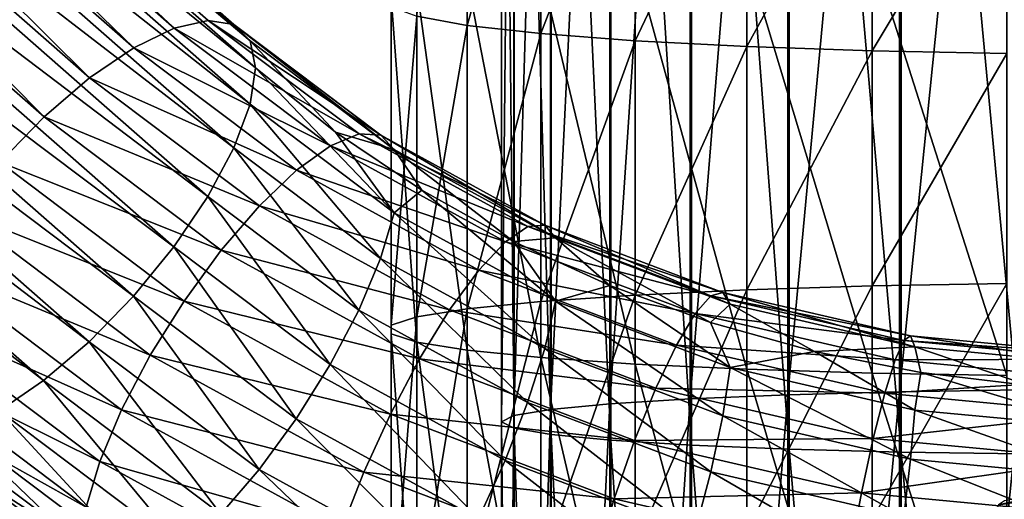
# Model space of a CAD drawing. Header units: metres. Extents: x -80 to 80, y -455 to 95.
# Tile 284 of 656: x -14.85 to -1.87, y -209.48 to -203.15. Entities that reach past the tile are written whole.
import ezdxf

# ---------------------------------------------------------------- set-up
doc = ezdxf.new("R2010")
doc.units = ezdxf.units.M
for name, color, linetype in [('solid_501010_K_01', 7, 'CONTINUOUS'), ('solid_501010_k_02', 7, 'CONTINUOUS'), ('solid_501010_k_02_01', 7, 'CONTINUOUS')]:
    doc.layers.add(name, color=color, linetype=linetype)

msp = doc.modelspace()

# ---------------------------------------------------------------- linework, layer by layer
at = {"layer": 'solid_501010_K_01'}
for points in [[(0.860863, -208.93808, 1157.96814), (-1.945681, -209.548508, 1157.825562), (0.894365, -209.137146, 1158.598633)], [(-1.867601, -209.495331, 1157.166992), (-1.945681, -209.548508, 1157.825562), (0.860863, -208.93808, 1157.96814)], [(0.894365, -209.137146, 1158.598633), (-2.021401, -209.749023, 1158.451904), (0.924717, -209.481461, 1159.156616)], [(-1.945681, -209.548508, 1157.825562), (-2.021401, -209.749023, 1158.451904), (0.894365, -209.137146, 1158.598633)]]:
    msp.add_3dface(points, dxfattribs=at)
at = {"layer": 'solid_501010_k_02'}
for points in [[(-8.499992, -192.035004, 1140.002075), (-8.33406, -208.538681, 1141.146606), (-8.33406, -191.984543, 1141.661255)], [(-8.499992, -192.035004, 1140.002075), (-8.499992, -208.454605, 1139.488647), (-8.33406, -208.538681, 1141.146606)], [(-8.338623, -192.08548, 1138.342285), (-8.499992, -208.454605, 1139.488647), (-8.499992, -192.035004, 1140.002075)], [(-8.338623, -192.08548, 1138.342285), (-8.338623, -208.370499, 1137.830322), (-8.499992, -208.454605, 1139.488647)], [(-7.856166, -192.134033, 1136.746094), (-8.338623, -208.370499, 1137.830322), (-8.338623, -192.08548, 1138.342285)], [(-7.856166, -192.134033, 1136.746094), (-7.856166, -208.289612, 1136.235352), (-8.338623, -208.370499, 1137.830322)], [(-21.249035, -195.866623, 615.958862), (-20.799526, -195.762177, 616.665222), (-12.815799, -203.26181, 611.693665)], [(-20.799526, -195.762177, 616.665222), (-12.366661, -203.158615, 612.401489), (-12.815799, -203.26181, 611.693665)], [(-20.799526, -195.762177, 616.665222), (-20.458382, -195.817795, 617.434937), (-12.366661, -203.158615, 612.401489)], [(-21.780785, -196.125046, 615.356873), (-21.249035, -195.866623, 615.958862), (-13.34757, -203.519394, 611.09021)], [(-21.249035, -195.866623, 615.958862), (-12.815799, -203.26181, 611.693665), (-13.34757, -203.519394, 611.09021)], [(-20.458382, -195.817795, 617.434937), (-12.029105, -203.214447, 613.16449), (-12.366661, -203.158615, 612.401489)], [(-20.458382, -195.817795, 617.434937), (-20.245428, -196.030243, 618.223267), (-12.029105, -203.214447, 613.16449)], [(-22.363873, -196.522461, 614.894287), (-21.780785, -196.125046, 615.356873), (-13.931012, -203.916351, 610.626099)], [(-21.780785, -196.125046, 615.356873), (-13.34757, -203.519394, 611.09021), (-13.931012, -203.916351, 610.626099)], [(-20.245428, -196.030243, 618.223267), (-11.816152, -203.42691, 613.95282), (-12.026314, -203.21582, 613.172363)], [(-20.245428, -196.030243, 618.223267), (-20.17304, -196.387177, 618.984375), (-11.816152, -203.42691, 613.95282)], [(-20.245428, -196.030243, 618.223267), (-12.026314, -203.21582, 613.172363), (-12.029105, -203.214447, 613.16449)], [(-20.17304, -196.387177, 618.984375), (-20.245428, -196.867859, 619.674011), (-11.743765, -203.783844, 614.713928)], [(-20.17304, -196.387177, 618.984375), (-11.743765, -203.783844, 614.713928), (-11.814575, -203.430069, 613.961365)], [(-20.17304, -196.387177, 618.984375), (-11.814575, -203.430069, 613.961365), (-11.816152, -203.42691, 613.95282)], [(-22.964411, -197.035736, 614.5979), (-22.363873, -196.522461, 614.894287), (-14.532147, -204.429581, 610.328491)], [(-22.363873, -196.522461, 614.894287), (-13.931012, -203.916351, 610.626099), (-14.532147, -204.429581, 610.328491)], [(-20.245428, -196.867859, 619.674011), (-20.458382, -197.444336, 620.252197), (-11.816152, -204.264511, 615.403564)], [(-20.245428, -196.867859, 619.674011), (-11.816152, -204.264511, 615.403564), (-11.743765, -203.783844, 614.713928)], [(-22.964411, -197.035736, 614.5979), (-14.532147, -204.429581, 610.328491), (-15.115971, -205.029205, 610.214661)], [(-20.458382, -197.444336, 620.252197), (-20.799526, -198.083115, 620.685181), (-12.029386, -204.841599, 615.982239)], [(-20.458382, -197.444336, 620.252197), (-12.029386, -204.841599, 615.982239), (-11.816152, -204.264511, 615.403564)], [(-20.799526, -198.083115, 620.685181), (-21.249035, -198.74707, 620.947937), (-12.371049, -205.481079, 616.415405)], [(-20.799526, -198.083115, 620.685181), (-12.371049, -205.481079, 616.415405), (-12.029386, -204.841599, 615.982239)], [(-21.249035, -198.74707, 620.947937), (-21.780785, -199.397614, 621.025085), (-12.821246, -206.145706, 616.677979)], [(-21.249035, -198.74707, 620.947937), (-12.821246, -206.145706, 616.677979), (-12.371049, -205.481079, 616.415405)], [(-21.780785, -199.397614, 621.025085), (-22.363873, -199.996933, 620.912231), (-13.353762, -206.796783, 616.754578)], [(-21.780785, -199.397614, 621.025085), (-13.353762, -206.796783, 616.754578), (-12.821246, -206.145706, 616.677979)], [(-8.951632, -203.224106, 224.847977), (-9.618257, -203.104752, 226.56459), (-8.951632, -199.520798, 224.345215)], [(-22.363873, -199.996933, 620.912231), (-22.964411, -200.510223, 620.615906), (-13.937586, -207.396393, 616.640747)], [(-22.363873, -199.996933, 620.912231), (-13.937586, -207.396393, 616.640747), (-13.353762, -206.796783, 616.754578)], [(-22.964411, -200.510223, 620.615906), (-23.547499, -200.907623, 620.15332), (-14.538721, -207.909637, 616.34314)], [(-22.964411, -200.510223, 620.615906), (-14.538721, -207.909637, 616.34314), (-13.937586, -207.396393, 616.640747)], [(-23.547499, -200.907623, 620.15332), (-15.122162, -208.306595, 615.879089), (-14.538721, -207.909637, 616.34314)], [(-7.980172, -207.606857, 235.326416), (-7.980172, -202.496918, 235.306458), (-8.951632, -202.605743, 233.741272)], [(-8.951632, -207.510254, 233.760422), (-8.951632, -202.605743, 233.741272), (-9.618257, -202.725098, 232.024658)], [(-8.951632, -207.510254, 233.760422), (-7.980172, -207.606857, 235.326416), (-8.951632, -202.605743, 233.741272)], [(-9.618257, -207.404312, 232.042938), (-9.618257, -202.725098, 232.024658), (-9.957342, -202.850922, 230.215088)], [(-9.618257, -207.404312, 232.042938), (-8.951632, -207.510254, 233.760422), (-9.618257, -202.725098, 232.024658)], [(-9.957342, -207.292618, 230.232437), (-9.957342, -202.850922, 230.215088), (-9.957342, -202.978928, 228.374161)], [(-9.957342, -207.292618, 230.232437), (-9.618257, -207.404312, 232.042938), (-9.957342, -202.850922, 230.215088)], [(-9.957342, -207.179001, 228.390564), (-9.957342, -202.978928, 228.374161), (-9.618257, -203.104752, 226.56459)], [(-9.957342, -207.179001, 228.390564), (-9.957342, -207.292618, 230.232437), (-9.957342, -202.978928, 228.374161)], [(-12.815799, -203.26181, 611.693665), (-12.366661, -203.158615, 612.401489), (-10.379287, -204.656296, 611.536804)], [(-12.366661, -203.158615, 612.401489), (-12.029105, -203.214447, 613.16449), (-10.093635, -204.672272, 612.331482)], [(-10.379287, -204.656296, 611.536804), (-12.366661, -203.158615, 612.401489), (-10.093635, -204.672272, 612.331482)], [(-9.618257, -207.067307, 226.580063), (-9.957342, -207.179001, 228.390564), (-9.618257, -203.104752, 226.56459)], [(-9.618257, -207.067307, 226.580063), (-9.618257, -203.104752, 226.56459), (-8.951632, -203.224106, 224.847977)], [(-13.34757, -203.519394, 611.09021), (-12.815799, -203.26181, 611.693665), (-10.756246, -204.813889, 610.797607)], [(-10.756246, -204.813889, 610.797607), (-12.815799, -203.26181, 611.693665), (-10.379287, -204.656296, 611.536804)], [(-12.029105, -203.214447, 613.16449), (-12.026314, -203.21582, 613.172363), (-10.093635, -204.672272, 612.331482)], [(-12.026314, -203.21582, 613.172363), (-11.816152, -203.42691, 613.95282), (-9.915923, -204.860901, 613.135315)], [(-10.093635, -204.672272, 612.331482), (-12.026314, -203.21582, 613.172363), (-9.915923, -204.860901, 613.135315)], [(-8.951632, -206.961365, 224.862579), (-9.618257, -207.067307, 226.580063), (-8.951632, -203.224106, 224.847977)], [(-11.816152, -203.42691, 613.95282), (-11.814575, -203.430069, 613.961365), (-9.915923, -204.860901, 613.135315)], [(-13.931012, -203.916351, 610.626099), (-13.34757, -203.519394, 611.09021), (-11.202559, -205.135864, 610.156921)], [(-11.202559, -205.135864, 610.156921), (-13.34757, -203.519394, 611.09021), (-10.756246, -204.813889, 610.797607)], [(-11.814575, -203.430069, 613.961365), (-11.743765, -203.783844, 614.713928), (-10.688919, -204.63205, 614.224182)], [(-9.915923, -204.860901, 613.135315), (-11.814575, -203.430069, 613.961365), (-10.688919, -204.63205, 614.224182)], [(-11.743765, -203.783844, 614.713928), (-11.816152, -204.264511, 615.403564), (-9.917247, -205.695511, 614.577393)], [(-10.688919, -204.63205, 614.224182), (-11.743765, -203.783844, 614.713928), (-9.917247, -205.695511, 614.577393)], [(-14.532147, -204.429581, 610.328491), (-13.931012, -203.916351, 610.626099), (-11.69224, -205.603485, 609.652039)], [(-11.69224, -205.603485, 609.652039), (-13.931012, -203.916351, 610.626099), (-11.202559, -205.135864, 610.156921)], [(-11.816152, -204.264511, 615.403564), (-12.029386, -204.841599, 615.982239), (-10.096212, -206.298431, 615.141113)], [(-9.917247, -205.695511, 614.577393), (-11.816152, -204.264511, 615.403564), (-10.096212, -206.298431, 615.141113)], [(-15.115971, -205.029205, 610.214661), (-14.532147, -204.429581, 610.328491), (-12.19677, -206.189514, 609.312378)], [(-12.19677, -206.189514, 609.312378), (-14.532147, -204.429581, 610.328491), (-11.69224, -205.603485, 609.652039)], [(-10.756246, -204.813889, 610.797607), (-10.379287, -204.656296, 611.536804), (-8.1533, -205.876556, 610.832275)], [(-9.552724, -205.397415, 613.782288), (-10.688919, -204.63205, 614.224182), (-9.917247, -205.695511, 614.577393)], [(-9.915923, -204.860901, 613.135315), (-10.688919, -204.63205, 614.224182), (-9.552724, -205.397415, 613.782288)], [(-12.029386, -204.841599, 615.982239), (-12.371049, -205.481079, 616.415405), (-10.382969, -206.979294, 615.550415)], [(-10.096212, -206.298431, 615.141113), (-12.029386, -204.841599, 615.982239), (-10.382969, -206.979294, 615.550415)], [(-11.202559, -205.135864, 610.156921), (-10.756246, -204.813889, 610.797607), (-8.449415, -206.078461, 610.067505)], [(-8.449415, -206.078461, 610.067505), (-10.756246, -204.813889, 610.797607), (-8.1533, -205.876556, 610.832275)], [(-9.915923, -204.860901, 613.135315), (-9.552724, -205.397415, 613.782288), (-8.343827, -206.074112, 613.391602)], [(-7.789312, -206.026672, 612.462219), (-9.915923, -204.860901, 613.135315), (-8.343827, -206.074112, 613.391602)], [(-15.648486, -205.680283, 610.29126), (-15.115971, -205.029205, 610.214661), (-12.686771, -206.859833, 609.157776)], [(-12.686771, -206.859833, 609.157776), (-15.115971, -205.029205, 610.214661), (-12.19677, -206.189514, 609.312378)], [(-11.69224, -205.603485, 609.652039), (-11.202559, -205.135864, 610.156921), (-8.800011, -206.452911, 609.396484)], [(-8.800011, -206.452911, 609.396484), (-11.202559, -205.135864, 610.156921), (-8.449415, -206.078461, 610.067505)], [(-12.371049, -205.481079, 616.415405), (-12.821246, -206.145706, 616.677979), (-10.760818, -207.698441, 615.781494)], [(-10.382969, -206.979294, 615.550415), (-12.371049, -205.481079, 616.415405), (-10.760818, -207.698441, 615.781494)], [(-12.19677, -206.189514, 609.312378), (-11.69224, -205.603485, 609.652039), (-9.184671, -206.978104, 608.858398)], [(-9.184671, -206.978104, 608.858398), (-11.69224, -205.603485, 609.652039), (-8.800011, -206.452911, 609.396484)], [(-16.098684, -206.34491, 610.553833), (-15.648486, -205.680283, 610.29126), (-13.133709, -207.575409, 609.197144)], [(-13.133709, -207.575409, 609.197144), (-15.648486, -205.680283, 610.29126), (-12.686771, -206.859833, 609.157776)], [(-12.821246, -206.145706, 616.677979), (-13.353762, -206.796783, 616.754578), (-11.207756, -208.414017, 615.820862)], [(-10.760818, -207.698441, 615.781494), (-12.821246, -206.145706, 616.677979), (-11.207756, -208.414017, 615.820862)], [(-12.686771, -206.859833, 609.157776), (-12.19677, -206.189514, 609.312378), (-9.580998, -207.623459, 608.484497)], [(-9.580998, -207.623459, 608.484497), (-12.19677, -206.189514, 609.312378), (-9.184671, -206.978104, 608.858398)], [(-16.440348, -206.98439, 610.987061), (-16.098684, -206.34491, 610.553833), (-13.511558, -208.294556, 609.428162)], [(-13.511558, -208.294556, 609.428162), (-16.098684, -206.34491, 610.553833), (-13.133709, -207.575409, 609.197144)], [(-10.096212, -206.298431, 615.141113), (-10.382969, -206.979294, 615.550415), (-8.156193, -208.199982, 614.845703)], [(-7.930935, -207.485413, 614.455811), (-10.096212, -206.298431, 615.141113), (-8.156193, -208.199982, 614.845703)], [(-13.353762, -206.796783, 616.754578), (-13.937586, -207.396393, 616.640747), (-11.697757, -209.084335, 615.666199)], [(-11.207756, -208.414017, 615.820862), (-13.353762, -206.796783, 616.754578), (-11.697757, -209.084335, 615.666199)], [(-13.133709, -207.575409, 609.197144), (-12.686771, -206.859833, 609.157776), (-9.965912, -208.351379, 608.296631)], [(-9.965912, -208.351379, 608.296631), (-12.686771, -206.859833, 609.157776), (-9.580998, -207.623459, 608.484497)], [(-16.653582, -207.561478, 611.565674), (-16.440348, -206.98439, 610.987061), (-13.798314, -208.975418, 609.837524)], [(-13.798314, -208.975418, 609.837524), (-16.440348, -206.98439, 610.987061), (-13.511558, -208.294556, 609.428162)], [(-10.382969, -206.979294, 615.550415), (-10.760818, -207.698441, 615.781494), (-8.453007, -208.963547, 615.051086)], [(-8.156193, -208.199982, 614.845703), (-10.382969, -206.979294, 615.550415), (-8.453007, -208.963547, 615.051086)], [(-9.618257, -210.997925, 226.077667), (-9.618257, -207.067307, 226.580063), (-8.951632, -206.961365, 224.862579)], [(-8.951632, -210.668488, 224.388748), (-9.618257, -210.997925, 226.077667), (-8.951632, -206.961365, 224.862579)], [(-9.957342, -211.345215, 227.858063), (-9.957342, -207.179001, 228.390564), (-9.618257, -207.067307, 226.580063)], [(-9.618257, -210.997925, 226.077667), (-9.957342, -211.345215, 227.858063), (-9.618257, -207.067307, 226.580063)], [(-9.957342, -211.698502, 229.669296), (-9.957342, -207.292618, 230.232437), (-9.957342, -207.179001, 228.390564)], [(-9.957342, -211.345215, 227.858063), (-9.957342, -211.698502, 229.669296), (-9.957342, -207.179001, 228.390564)], [(-9.618257, -212.045792, 231.449692), (-9.618257, -207.404312, 232.042938), (-9.957342, -207.292618, 230.232437)], [(-9.957342, -211.698502, 229.669296), (-9.618257, -212.045792, 231.449692), (-9.957342, -207.292618, 230.232437)], [(-13.937586, -207.396393, 616.640747), (-14.538721, -207.909637, 616.34314), (-12.202288, -209.670364, 615.326599)], [(-11.697757, -209.084335, 615.666199), (-13.937586, -207.396393, 616.640747), (-12.202288, -209.670364, 615.326599)], [(-8.951632, -212.375229, 233.138611), (-8.951632, -207.510254, 233.760422), (-9.618257, -207.404312, 232.042938)], [(-9.618257, -212.045792, 231.449692), (-8.951632, -212.375229, 233.138611), (-9.618257, -207.404312, 232.042938)], [(-13.977281, -209.578339, 610.401245), (-16.725967, -208.042145, 612.255371), (-16.653582, -207.561478, 611.565674)], [(-13.977281, -209.578339, 610.401245), (-16.653582, -207.561478, 611.565674), (-13.798314, -208.975418, 609.837524)], [(-13.511558, -208.294556, 609.428162), (-13.133709, -207.575409, 609.197144), (-10.316998, -209.119492, 608.305664)], [(-10.316998, -209.119492, 608.305664), (-13.133709, -207.575409, 609.197144), (-9.965912, -208.351379, 608.296631)], [(-7.980172, -212.675613, 234.678543), (-7.980172, -207.606857, 235.326416), (-8.951632, -207.510254, 233.760422)], [(-8.951632, -212.375229, 233.138611), (-7.980172, -212.675613, 234.678543), (-8.951632, -207.510254, 233.760422)], [(-10.760818, -207.698441, 615.781494), (-11.207756, -208.414017, 615.820862), (-8.804092, -209.731659, 615.06012)], [(-8.453007, -208.963547, 615.051086), (-10.760818, -207.698441, 615.781494), (-8.804092, -209.731659, 615.06012)], [(-14.538721, -207.909637, 616.34314), (-15.122162, -208.306595, 615.879089), (-12.691967, -210.137985, 614.821716)], [(-12.202288, -209.670364, 615.326599), (-14.538721, -207.909637, 616.34314), (-12.691967, -210.137985, 614.821716)], [(-16.655157, -208.39592, 613.007874), (-16.725967, -208.042145, 612.255371), (-13.90769, -210.151245, 611.037659)], [(-13.977281, -209.578339, 610.401245), (-13.90769, -210.151245, 611.037659), (-16.725967, -208.042145, 612.255371)], [(-15.122162, -208.306595, 615.879089), (-15.653934, -208.564178, 615.275574), (-13.138281, -210.459961, 614.18103)], [(-12.691967, -210.137985, 614.821716), (-15.122162, -208.306595, 615.879089), (-13.138281, -210.459961, 614.18103)], [(-13.798314, -208.975418, 609.837524), (-13.511558, -208.294556, 609.428162), (-10.613811, -209.883072, 608.511047)], [(-10.613811, -209.883072, 608.511047), (-13.511558, -208.294556, 609.428162), (-10.316998, -209.119492, 608.305664)], [(-7.856166, -208.289612, 1136.235352), (-8.338623, -224.558563, 1135.983398), (-8.338623, -208.370499, 1137.830322)], [(-7.856166, -208.289612, 1136.235352), (-7.856166, -224.34877, 1134.400269), (-8.338623, -224.558563, 1135.983398)], [(-13.978603, -210.412949, 611.843323), (-16.655157, -208.39592, 613.007874), (-13.90769, -210.151245, 611.037659)], [(-16.653582, -208.399078, 613.016479), (-16.655157, -208.39592, 613.007874), (-13.978603, -210.412949, 611.843323)], [(-16.443419, -208.610168, 613.796936), (-16.653582, -208.399078, 613.016479), (-13.978603, -210.412949, 611.843323)], [(-11.207756, -208.414017, 615.820862), (-11.697757, -209.084335, 615.666199), (-9.189006, -210.459595, 614.872192)], [(-8.804092, -209.731659, 615.06012), (-11.207756, -208.414017, 615.820862), (-9.189006, -210.459595, 614.872192)], [(-8.338623, -208.370499, 1137.830322), (-8.499992, -224.776688, 1137.629639), (-8.499992, -208.454605, 1139.488647)], [(-8.338623, -208.370499, 1137.830322), (-8.338623, -224.558563, 1135.983398), (-8.499992, -224.776688, 1137.629639)], [(-8.499992, -208.454605, 1139.488647), (-8.33406, -224.994766, 1139.275391), (-8.33406, -208.538681, 1141.146606)], [(-8.499992, -208.454605, 1139.488647), (-8.499992, -224.776688, 1137.629639), (-8.33406, -224.994766, 1139.275391)], [(-13.800892, -210.601578, 612.647156), (-16.443419, -208.610168, 613.796936), (-13.978603, -210.412949, 611.843323)], [(-16.103071, -208.667374, 614.56781), (-16.443419, -208.610168, 613.796936), (-13.800892, -210.601578, 612.647156)], [(-15.653934, -208.564178, 615.275574), (-16.103071, -208.667374, 614.56781), (-13.51524, -210.617554, 613.441833)], [(-13.138281, -210.459961, 614.18103), (-15.653934, -208.564178, 615.275574), (-13.51524, -210.617554, 613.441833)], [(-13.51524, -210.617554, 613.441833), (-16.103071, -208.667374, 614.56781), (-13.800892, -210.601578, 612.647156)], [(-13.977281, -209.578339, 610.401245), (-13.798314, -208.975418, 609.837524), (-10.839068, -210.597641, 608.90094)], [(-10.839068, -210.597641, 608.90094), (-13.798314, -208.975418, 609.837524), (-10.613811, -209.883072, 608.511047)], [(-11.697757, -209.084335, 615.666199), (-12.202288, -209.670364, 615.326599), (-9.585332, -211.104935, 614.498352)], [(-9.189006, -210.459595, 614.872192), (-11.697757, -209.084335, 615.666199), (-9.585332, -211.104935, 614.498352)]]:
    msp.add_3dface(points, dxfattribs=at)
at = {"layer": 'solid_501010_k_02_01'}
for points in [[(-7.058206, -191.891357, 1144.725342), (-5.997412, -208.759155, 1145.494019), (-5.997412, -191.852219, 1146.012207)], [(-5.997412, -191.852219, 1146.012207), (-4.705681, -208.812622, 1146.548096), (-4.705681, -191.820145, 1147.067139)], [(-5.997412, -191.852219, 1146.012207), (-5.997412, -208.759155, 1145.494019), (-4.705681, -208.812622, 1146.548096)], [(-4.705681, -191.820145, 1147.067139), (-3.232754, -208.852264, 1147.329956), (-3.232754, -191.796341, 1147.849609)], [(-4.705681, -191.820145, 1147.067139), (-4.705681, -208.812622, 1146.548096), (-3.232754, -208.852264, 1147.329956)], [(-3.232754, -191.796341, 1147.849609), (-1.635345, -208.876587, 1147.809448), (-1.635345, -191.781754, 1148.329346)], [(-3.232754, -191.796341, 1147.849609), (-3.232754, -208.852264, 1147.329956), (-1.635345, -208.876587, 1147.809448)], [(-8.33406, -191.984543, 1141.661255), (-7.847216, -208.619507, 1142.740234), (-7.847216, -191.936035, 1143.256226)], [(-8.33406, -191.984543, 1141.661255), (-8.33406, -208.538681, 1141.146606), (-7.847216, -208.619507, 1142.740234)], [(-7.847216, -191.936035, 1143.256226), (-7.058206, -208.693954, 1144.208252), (-7.058206, -191.891357, 1144.725342)], [(-7.847216, -191.936035, 1143.256226), (-7.847216, -208.619507, 1142.740234), (-7.058206, -208.693954, 1144.208252)], [(-7.058206, -191.891357, 1144.725342), (-7.058206, -208.693954, 1144.208252), (-5.997412, -208.759155, 1145.494019)], [(-7.071198, -192.178787, 1135.274658), (-7.856166, -208.289612, 1136.235352), (-7.856166, -192.134033, 1136.746094)], [(-7.071198, -192.178787, 1135.274658), (-7.071198, -208.215073, 1134.765137), (-7.856166, -208.289612, 1136.235352)], [(-6.013947, -192.218018, 1133.984985), (-7.071198, -208.215073, 1134.765137), (-7.071198, -192.178787, 1135.274658)], [(-6.013947, -192.218018, 1133.984985), (-6.013947, -208.149719, 1133.47644), (-7.071198, -208.215073, 1134.765137)], [(-4.725122, -192.250214, 1132.926392), (-6.013947, -208.149719, 1133.47644), (-6.013947, -192.218018, 1133.984985)], [(-4.725122, -192.250214, 1132.926392), (-4.725122, -208.096085, 1132.418701), (-6.013947, -208.149719, 1133.47644)], [(-3.254351, -192.274139, 1132.139893), (-4.725122, -208.096085, 1132.418701), (-4.725122, -192.250214, 1132.926392)], [(-3.254351, -192.274139, 1132.139893), (-3.254351, -208.056229, 1131.632813), (-4.725122, -208.096085, 1132.418701)], [(-1.658268, -192.288879, 1131.65564), (-3.254351, -208.056229, 1131.632813), (-3.254351, -192.274139, 1132.139893)], [(-1.658268, -192.288879, 1131.65564), (-1.658268, -208.031708, 1131.149048), (-3.254351, -208.056229, 1131.632813)], [(-8.951632, -203.224106, 224.847977), (-8.951632, -199.520798, 224.345215), (-7.980172, -199.833206, 222.807663)], [(-7.980172, -203.332947, 223.282791), (-8.951632, -203.224106, 224.847977), (-7.980172, -199.833206, 222.807663)], [(-7.980172, -203.332947, 223.282791), (-7.980172, -199.833206, 222.807663), (-6.736957, -200.104736, 221.471237)], [(-6.736957, -203.427536, 221.922333), (-7.980172, -203.332947, 223.282791), (-6.736957, -200.104736, 221.471237)], [(-6.736957, -203.427536, 221.922333), (-6.736957, -200.104736, 221.471237), (-5.264322, -200.326172, 220.381409)], [(-5.264322, -203.504684, 220.812927), (-6.736957, -203.427536, 221.922333), (-5.264322, -200.326172, 220.381409)], [(-5.264322, -203.504684, 220.812927), (-5.264322, -200.326172, 220.381409), (-3.612417, -200.489944, 219.575333)], [(-3.612417, -203.561737, 219.992355), (-5.264322, -203.504684, 220.812927), (-3.612417, -200.489944, 219.575333)], [(-3.612417, -203.561737, 219.992355), (-3.612417, -200.489944, 219.575333), (-1.837495, -200.5905, 219.080444)], [(-1.837495, -203.596756, 219.488571), (-3.612417, -203.561737, 219.992355), (-1.837495, -200.5905, 219.080444)], [(-1.837495, -207.841034, 239.122574), (-1.837495, -202.233093, 239.100677), (-3.612417, -202.268127, 238.596893)], [(-5.264322, -207.759293, 237.797546), (-5.264322, -202.32518, 237.776321), (-6.736957, -202.402313, 236.666916)], [(-3.612417, -207.809952, 238.61853), (-3.612417, -202.268127, 238.596893), (-5.264322, -202.32518, 237.776321)], [(-5.264322, -207.759293, 237.797546), (-3.612417, -207.809952, 238.61853), (-5.264322, -202.32518, 237.776321)], [(-3.612417, -207.809952, 238.61853), (-1.837495, -207.841034, 239.122574), (-3.612417, -202.268127, 238.596893)], [(-6.736957, -207.690826, 236.687561), (-6.736957, -202.402313, 236.666916), (-7.980172, -202.496918, 235.306458)], [(-7.980172, -207.606857, 235.326416), (-6.736957, -207.690826, 236.687561), (-7.980172, -202.496918, 235.306458)], [(-6.736957, -207.690826, 236.687561), (-5.264322, -207.759293, 237.797546), (-6.736957, -202.402313, 236.666916)], [(-8.951632, -206.961365, 224.862579), (-8.951632, -203.224106, 224.847977), (-7.980172, -203.332947, 223.282791)], [(-7.980172, -206.864761, 223.296585), (-8.951632, -206.961365, 224.862579), (-7.980172, -203.332947, 223.282791)], [(-7.980172, -206.864761, 223.296585), (-7.980172, -203.332947, 223.282791), (-6.736957, -203.427536, 221.922333)], [(-6.736957, -206.780792, 221.935425), (-7.980172, -206.864761, 223.296585), (-6.736957, -203.427536, 221.922333)], [(-6.736957, -206.780792, 221.935425), (-6.736957, -203.427536, 221.922333), (-5.264322, -203.504684, 220.812927)], [(-5.264322, -206.712326, 220.825455), (-6.736957, -206.780792, 221.935425), (-5.264322, -203.504684, 220.812927)], [(-5.264322, -206.712326, 220.825455), (-5.264322, -203.504684, 220.812927), (-3.612417, -203.561737, 219.992355)], [(-3.612417, -206.661682, 220.004471), (-5.264322, -206.712326, 220.825455), (-3.612417, -203.561737, 219.992355)], [(-3.612417, -206.661682, 220.004471), (-3.612417, -203.561737, 219.992355), (-1.837495, -203.596756, 219.488571)], [(-1.837495, -206.630585, 219.500412), (-3.612417, -206.661682, 220.004471), (-1.837495, -203.596756, 219.488571)], [(-10.379287, -204.656296, 611.536804), (-10.093635, -204.672272, 612.331482), (-7.92891, -205.858948, 611.646301)], [(-8.1533, -205.876556, 610.832275), (-10.379287, -204.656296, 611.536804), (-7.92891, -205.858948, 611.646301)], [(-10.093635, -204.672272, 612.331482), (-9.915923, -204.860901, 613.135315), (-7.789312, -206.026672, 612.462219)], [(-7.92891, -205.858948, 611.646301), (-10.093635, -204.672272, 612.331482), (-7.789312, -206.026672, 612.462219)], [(-9.552724, -205.397415, 613.782288), (-9.917247, -205.695511, 614.577393), (-7.790351, -206.86145, 613.904236)], [(-8.343827, -206.074112, 613.391602), (-9.552724, -205.397415, 613.782288), (-7.790351, -206.86145, 613.904236)], [(-9.917247, -205.695511, 614.577393), (-10.096212, -206.298431, 615.141113), (-7.930935, -207.485413, 614.455811)], [(-7.790351, -206.86145, 613.904236), (-9.917247, -205.695511, 614.577393), (-7.930935, -207.485413, 614.455811)], [(-8.449415, -206.078461, 610.067505), (-8.1533, -205.876556, 610.832275), (-5.739875, -206.791336, 610.304138)], [(-8.1533, -205.876556, 610.832275), (-7.92891, -205.858948, 611.646301), (-5.581906, -206.74855, 611.13269)], [(-5.739875, -206.791336, 610.304138), (-8.1533, -205.876556, 610.832275), (-5.581906, -206.74855, 611.13269)], [(-7.92891, -205.858948, 611.646301), (-7.789312, -206.026672, 612.462219), (-5.483629, -206.90062, 611.957703)], [(-5.581906, -206.74855, 611.13269), (-7.92891, -205.858948, 611.646301), (-5.483629, -206.90062, 611.957703)], [(-8.800011, -206.452911, 609.396484), (-8.449415, -206.078461, 610.067505), (-5.948338, -207.026459, 609.520142)], [(-5.948338, -207.026459, 609.520142), (-8.449415, -206.078461, 610.067505), (-5.739875, -206.791336, 610.304138)], [(-7.789312, -206.026672, 612.462219), (-8.343827, -206.074112, 613.391602), (-7.071429, -206.656982, 613.055115)], [(-7.071429, -206.656982, 613.055115), (-8.343827, -206.074112, 613.391602), (-7.790351, -206.86145, 613.904236)], [(-7.789312, -206.026672, 612.462219), (-7.071429, -206.656982, 613.055115), (-5.745212, -207.141602, 612.775269)], [(-5.483629, -206.90062, 611.957703), (-7.789312, -206.026672, 612.462219), (-5.745212, -207.141602, 612.775269)], [(-9.184671, -206.978104, 608.858398), (-8.800011, -206.452911, 609.396484), (-6.195155, -207.440247, 608.826477)], [(-6.195155, -207.440247, 608.826477), (-8.800011, -206.452911, 609.396484), (-5.948338, -207.026459, 609.520142)], [(-7.071429, -206.656982, 613.055115), (-7.790351, -206.86145, 613.904236), (-5.484361, -207.735504, 613.399597)], [(-5.745212, -207.141602, 612.775269), (-7.071429, -206.656982, 613.055115), (-5.484361, -207.735504, 613.399597)], [(-5.264322, -209.894104, 220.418777), (-5.264322, -206.712326, 220.825455), (-3.612417, -206.661682, 220.004471)], [(-3.612417, -209.736633, 219.61145), (-5.264322, -209.894104, 220.418777), (-3.612417, -206.661682, 220.004471)], [(-3.612417, -209.736633, 219.61145), (-3.612417, -206.661682, 220.004471), (-1.837495, -206.630585, 219.500412)], [(-1.837495, -209.639938, 219.115784), (-3.612417, -209.736633, 219.61145), (-1.837495, -206.630585, 219.500412)], [(-7.980172, -210.368103, 222.848801), (-7.980172, -206.864761, 223.296585), (-6.736957, -206.780792, 221.935425)], [(-6.736957, -210.10701, 221.510284), (-7.980172, -210.368103, 222.848801), (-6.736957, -206.780792, 221.935425)], [(-6.736957, -210.10701, 221.510284), (-6.736957, -206.780792, 221.935425), (-5.264322, -206.712326, 220.825455)], [(-5.264322, -209.894104, 220.418777), (-6.736957, -210.10701, 221.510284), (-5.264322, -206.712326, 220.825455)], [(-5.948338, -207.026459, 609.520142), (-5.739875, -206.791336, 610.304138), (-3.194494, -207.379608, 609.964478)], [(-5.739875, -206.791336, 610.304138), (-5.581906, -206.74855, 611.13269), (-3.106578, -207.320633, 610.802429)], [(-3.194494, -207.379608, 609.964478), (-5.739875, -206.791336, 610.304138), (-3.106578, -207.320633, 610.802429)], [(-5.581906, -206.74855, 611.13269), (-5.483629, -206.90062, 611.957703), (-3.051882, -207.462631, 611.633179)], [(-3.106578, -207.320633, 610.802429), (-5.581906, -206.74855, 611.13269), (-3.051882, -207.462631, 611.633179)], [(-8.951632, -210.668488, 224.388748), (-8.951632, -206.961365, 224.862579), (-7.980172, -206.864761, 223.296585)], [(-7.980172, -210.368103, 222.848801), (-8.951632, -210.668488, 224.388748), (-7.980172, -206.864761, 223.296585)], [(-7.790351, -206.86145, 613.904236), (-7.930935, -207.485413, 614.455811), (-5.583332, -208.375244, 613.942078)], [(-5.484361, -207.735504, 613.399597), (-7.790351, -206.86145, 613.904236), (-5.583332, -208.375244, 613.942078)], [(-5.483629, -206.90062, 611.957703), (-5.745212, -207.141602, 612.775269), (-4.375271, -207.524277, 612.554382)], [(-3.051882, -207.462631, 611.633179), (-5.483629, -206.90062, 611.957703), (-4.375271, -207.524277, 612.554382)], [(-9.580998, -207.623459, 608.484497), (-9.184671, -206.978104, 608.858398), (-6.465954, -208.008606, 608.263428)], [(-6.465954, -208.008606, 608.263428), (-9.184671, -206.978104, 608.858398), (-6.195155, -207.440247, 608.826477)], [(-6.195155, -207.440247, 608.826477), (-5.948338, -207.026459, 609.520142), (-3.310513, -207.636093, 609.168213)], [(-3.310513, -207.636093, 609.168213), (-5.948338, -207.026459, 609.520142), (-3.194494, -207.379608, 609.964478)], [(-4.375271, -207.524277, 612.554382), (-5.745212, -207.141602, 612.775269), (-5.484361, -207.735504, 613.399597)], [(-3.194494, -207.379608, 609.964478), (-3.106578, -207.320633, 610.802429), (-0.559831, -207.562042, 610.663025)], [(-3.106578, -207.320633, 610.802429), (-3.051882, -207.462631, 611.633179), (-0.549975, -207.699783, 611.496277)], [(-0.559831, -207.562042, 610.663025), (-3.106578, -207.320633, 610.802429), (-0.549975, -207.699783, 611.496277)], [(-6.465954, -208.008606, 608.263428), (-6.195155, -207.440247, 608.826477), (-3.447878, -208.07518, 608.4599)], [(-3.447878, -208.07518, 608.4599), (-6.195155, -207.440247, 608.826477), (-3.310513, -207.636093, 609.168213)], [(-3.310513, -207.636093, 609.168213), (-3.194494, -207.379608, 609.964478), (-0.575675, -207.627853, 609.821167)], [(-0.575675, -207.627853, 609.821167), (-3.194494, -207.379608, 609.964478), (-0.559831, -207.562042, 610.663025)], [(-7.930935, -207.485413, 614.455811), (-8.156193, -208.199982, 614.845703), (-5.741911, -209.115082, 614.317322)], [(-5.583332, -208.375244, 613.942078), (-7.930935, -207.485413, 614.455811), (-5.741911, -209.115082, 614.317322)], [(-4.375271, -207.524277, 612.554382), (-5.484361, -207.735504, 613.399597), (-3.052289, -208.297592, 613.075073)], [(-3.051882, -207.462631, 611.633179), (-4.375271, -207.524277, 612.554382), (-2.972032, -207.802078, 612.393982)], [(-2.972032, -207.802078, 612.393982), (-4.375271, -207.524277, 612.554382), (-3.052289, -208.297592, 613.075073)], [(-3.051882, -207.462631, 611.633179), (-2.972032, -207.802078, 612.393982), (-1.546174, -207.972931, 612.295349)], [(-0.549975, -207.699783, 611.496277), (-3.051882, -207.462631, 611.633179), (-1.546174, -207.972931, 612.295349)], [(-9.965912, -208.351379, 608.296631), (-9.580998, -207.623459, 608.484497), (-6.744966, -208.69841, 607.863892)], [(-6.744966, -208.69841, 607.863892), (-9.580998, -207.623459, 608.484497), (-6.465954, -208.008606, 608.263428)], [(-6.736957, -212.936707, 236.017059), (-6.736957, -207.690826, 236.687561), (-7.980172, -207.606857, 235.326416)], [(-7.980172, -212.675613, 234.678543), (-6.736957, -212.936707, 236.017059), (-7.980172, -207.606857, 235.326416)], [(-5.264322, -213.149612, 237.108582), (-5.264322, -207.759293, 237.797546), (-6.736957, -207.690826, 236.687561)], [(-6.736957, -212.936707, 236.017059), (-5.264322, -213.149612, 237.108582), (-6.736957, -207.690826, 236.687561)], [(-3.447878, -208.07518, 608.4599), (-3.310513, -207.636093, 609.168213), (-0.596582, -207.893356, 609.019653)], [(-0.596582, -207.893356, 609.019653), (-3.310513, -207.636093, 609.168213), (-0.575675, -207.627853, 609.821167)], [(-5.484361, -207.735504, 613.399597), (-5.583332, -208.375244, 613.942078), (-3.107371, -208.947464, 613.611694)], [(-3.052289, -208.297592, 613.075073), (-5.484361, -207.735504, 613.399597), (-3.107371, -208.947464, 613.611694)], [(-3.612417, -213.307098, 237.915909), (-3.612417, -207.809952, 238.61853), (-5.264322, -207.759293, 237.797546)], [(-5.264322, -213.149612, 237.108582), (-3.612417, -213.307098, 237.915909), (-5.264322, -207.759293, 237.797546)], [(-1.837495, -213.403778, 238.411575), (-1.837495, -207.841034, 239.122574), (-3.612417, -207.809952, 238.61853)], [(-3.612417, -213.307098, 237.915909), (-1.837495, -213.403778, 238.411575), (-3.612417, -207.809952, 238.61853)], [(-2.972032, -207.802078, 612.393982), (-3.052289, -208.297592, 613.075073), (-0.550048, -208.53479, 612.93811)], [(-1.546174, -207.972931, 612.295349), (-2.972032, -207.802078, 612.393982), (-0.550048, -208.53479, 612.93811)], [(-0.621336, -208.343109, 608.305176), (-3.447878, -208.07518, 608.4599), (-0.596582, -207.893356, 609.019653)], [(-6.744966, -208.69841, 607.863892), (-6.465954, -208.008606, 608.263428), (-3.59859, -208.67128, 607.880859)], [(-3.59859, -208.67128, 607.880859), (-6.465954, -208.008606, 608.263428), (-3.447878, -208.07518, 608.4599)], [(-4.725122, -208.096085, 1132.418701), (-6.013947, -223.985886, 1131.661621), (-6.013947, -208.149719, 1133.47644)], [(-4.725122, -208.096085, 1132.418701), (-4.725122, -223.846771, 1130.611694), (-6.013947, -223.985886, 1131.661621)], [(-3.254351, -208.056229, 1131.632813), (-4.725122, -223.846771, 1130.611694), (-4.725122, -208.096085, 1132.418701)], [(-3.254351, -208.056229, 1131.632813), (-3.254351, -223.743393, 1129.831665), (-4.725122, -223.846771, 1130.611694)], [(-3.59859, -208.67128, 607.880859), (-3.447878, -208.07518, 608.4599), (-0.621336, -208.343109, 608.305176)], [(-1.658268, -208.031708, 1131.149048), (-3.254351, -223.743393, 1129.831665), (-3.254351, -208.056229, 1131.632813)], [(-1.658268, -208.031708, 1131.149048), (-1.658268, -223.679764, 1129.351318), (-3.254351, -223.743393, 1129.831665)], [(-8.156193, -208.199982, 614.845703), (-8.453007, -208.963547, 615.051086), (-5.950867, -209.911957, 614.50354)], [(-5.741911, -209.115082, 614.317322), (-8.156193, -208.199982, 614.845703), (-5.950867, -209.911957, 614.50354)], [(-7.071198, -208.215073, 1134.765137), (-7.856166, -224.34877, 1134.400269), (-7.856166, -208.289612, 1136.235352)], [(-7.071198, -208.215073, 1134.765137), (-7.071198, -224.155396, 1132.940918), (-7.856166, -224.34877, 1134.400269)], [(-6.013947, -208.149719, 1133.47644), (-7.071198, -224.155396, 1132.940918), (-7.071198, -208.215073, 1134.765137)], [(-6.013947, -208.149719, 1133.47644), (-6.013947, -223.985886, 1131.661621), (-7.071198, -224.155396, 1132.940918)], [(-10.316998, -209.119492, 608.305664), (-9.965912, -208.351379, 608.296631), (-7.015943, -209.469528, 607.651062)], [(-7.015943, -209.469528, 607.651062), (-9.965912, -208.351379, 608.296631), (-6.744966, -208.69841, 607.863892)], [(-0.648496, -208.950928, 607.719421), (-3.59859, -208.67128, 607.880859), (-0.621336, -208.343109, 608.305176)], [(-3.052289, -208.297592, 613.075073), (-3.107371, -208.947464, 613.611694), (-0.559974, -209.188934, 613.47229)], [(-0.550048, -208.53479, 612.93811), (-3.052289, -208.297592, 613.075073), (-0.559974, -209.188934, 613.47229)], [(-5.583332, -208.375244, 613.942078), (-5.741911, -209.115082, 614.317322), (-3.195628, -209.703568, 613.9776)], [(-3.107371, -208.947464, 613.611694), (-5.583332, -208.375244, 613.942078), (-3.195628, -209.703568, 613.9776)], [(-8.33406, -208.538681, 1141.146606), (-7.847216, -225.204391, 1140.857178), (-7.847216, -208.619507, 1142.740234)], [(-8.33406, -208.538681, 1141.146606), (-8.33406, -224.994766, 1139.275391), (-7.847216, -225.204391, 1140.857178)], [(-7.847216, -208.619507, 1142.740234), (-7.058206, -225.397476, 1142.314453), (-7.058206, -208.693954, 1144.208252)], [(-7.847216, -208.619507, 1142.740234), (-7.847216, -225.204391, 1140.857178), (-7.058206, -225.397476, 1142.314453)], [(-7.058206, -208.693954, 1144.208252), (-5.997412, -225.566605, 1143.590698), (-5.997412, -208.759155, 1145.494019)], [(-7.058206, -208.693954, 1144.208252), (-7.058206, -225.397476, 1142.314453), (-5.997412, -225.566605, 1143.590698)], [(-7.015943, -209.469528, 607.651062), (-6.744966, -208.69841, 607.863892), (-3.753872, -209.389694, 607.464783)], [(-3.753872, -209.389694, 607.464783), (-6.744966, -208.69841, 607.863892), (-3.59859, -208.67128, 607.880859)], [(-3.753872, -209.389694, 607.464783), (-3.59859, -208.67128, 607.880859), (-0.648496, -208.950928, 607.719421)], [(-5.997412, -208.759155, 1145.494019), (-4.705681, -225.705261, 1144.637085), (-4.705681, -208.812622, 1146.548096)], [(-5.997412, -208.759155, 1145.494019), (-5.997412, -225.566605, 1143.590698), (-4.705681, -225.705261, 1144.637085)], [(-4.705681, -208.812622, 1146.548096), (-3.232754, -225.808105, 1145.413086), (-3.232754, -208.852264, 1147.329956)], [(-4.705681, -208.812622, 1146.548096), (-4.705681, -225.705261, 1144.637085), (-3.232754, -225.808105, 1145.413086)], [(-3.232754, -208.852264, 1147.329956), (-1.635345, -225.87117, 1145.889038), (-1.635345, -208.876587, 1147.809448)], [(-3.232754, -208.852264, 1147.329956), (-3.232754, -225.808105, 1145.413086), (-1.635345, -225.87117, 1145.889038)], [(-8.453007, -208.963547, 615.051086), (-8.804092, -209.731659, 615.06012), (-6.198029, -210.719467, 614.489807)], [(-5.950867, -209.911957, 614.50354), (-8.453007, -208.963547, 615.051086), (-6.198029, -210.719467, 614.489807)], [(-0.676479, -209.681412, 607.296387), (-3.753872, -209.389694, 607.464783), (-0.648496, -208.950928, 607.719421)], [(-3.107371, -208.947464, 613.611694), (-3.195628, -209.703568, 613.9776), (-0.575879, -209.951889, 613.834229)], [(-0.559974, -209.188934, 613.47229), (-3.107371, -208.947464, 613.611694), (-0.575879, -209.951889, 613.834229)], [(-10.613811, -209.883072, 608.511047), (-10.316998, -209.119492, 608.305664), (-7.263105, -210.277039, 607.637329)], [(-7.263105, -210.277039, 607.637329), (-10.316998, -209.119492, 608.305664), (-7.015943, -209.469528, 607.651062)], [(-5.741911, -209.115082, 614.317322), (-5.950867, -209.911957, 614.50354), (-3.31192, -210.521851, 614.151428)], [(-3.195628, -209.703568, 613.9776), (-5.741911, -209.115082, 614.317322), (-3.31192, -210.521851, 614.151428)], [(-3.904682, -210.188583, 607.235901), (-7.015943, -209.469528, 607.651062), (-3.753872, -209.389694, 607.464783)], [(-3.904682, -210.188583, 607.235901), (-3.753872, -209.389694, 607.464783), (-0.676479, -209.681412, 607.296387)], [(-7.263105, -210.277039, 607.637329), (-7.015943, -209.469528, 607.651062), (-3.904682, -210.188583, 607.235901)]]:
    msp.add_3dface(points, dxfattribs=at)

doc.saveas('drawing.dxf')
